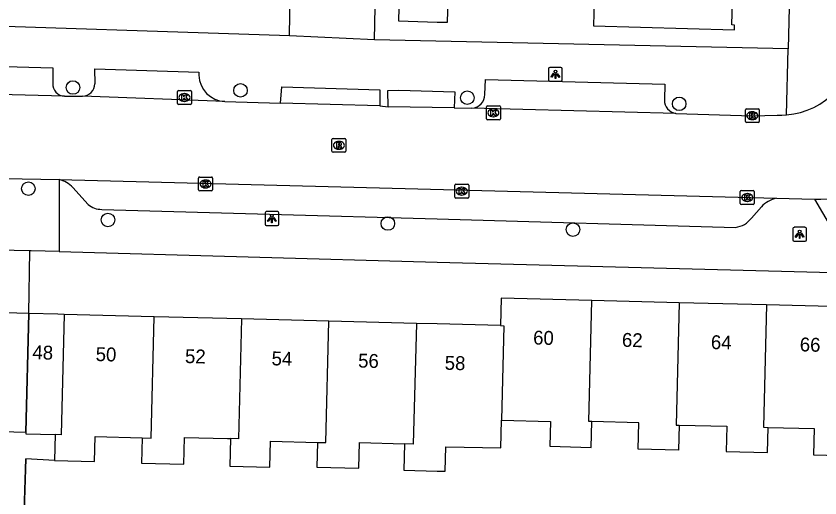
# Model space of a CAD drawing. Extents: x 162082 to 163393, y 388091 to 388632.
# Drawn here: x 162469.6 to 162527.6, y 388296.5 to 388331.2 of the extents above; entities that cross this region are included whole.
import ezdxf

# ---------------------------------------------------------------- set-up
doc = ezdxf.new("R2010")
doc.units = 0
for name, color, linetype in [('IMGEO_Boom', 7, 'Continuous'), ('IMGEO_Kolk', 7, 'Continuous'), ('IMGEO_Lichtpunt', 7, 'Continuous'), ('IMGEO_Muur', 7, 'Continuous'), ('IMGEO_Pand', 7, 'Continuous'), ('IMGEO_Pand_nummerreeks', 7, 'Continuous'), ('IMGEO_Pand_overbouw', 7, 'Continuous'), ('IMGEO_Rijbaan_lokaal_open', 7, 'Continuous'), ('IMGEO_Rioolput', 7, 'Continuous'), ('IMGEO_Voetpad_open', 7, 'Continuous')]:
    doc.layers.add(name, color=color, linetype=linetype)

msp = doc.modelspace()

# ---------------------------------------------------------------- linework, layer by layer
at = {"layer": 'IMGEO_Boom'}
for centre in [(162473.733, 388326.042), (162485.814, 388325.837), (162502.164, 388325.307), (162517.442, 388324.87), (162470.523, 388318.752), (162476.257, 388316.498), (162496.439, 388316.238), (162509.78, 388315.799)]:
    msp.add_circle(centre, 0.489, dxfattribs=at)
at = {"layer": 'IMGEO_Kolk'}
for p, q in [((162481.271, 388324.897), (162481.271, 388325.749)), ((162481.346, 388325.823), (162482.198, 388325.823)), ((162481.759, 388325.603), (162481.784, 388325.603)), ((162482.272, 388325.749), (162482.272, 388324.897)), ((162482.198, 388324.823), (162481.346, 388324.823)), ((162481.782, 388325.043), (162481.757, 388325.043)), ((162503.546, 388323.793), (162503.546, 388324.645)), ((162503.621, 388324.719), (162504.473, 388324.719)), ((162504.034, 388324.499), (162504.059, 388324.499)), ((162504.547, 388324.645), (162504.547, 388323.793)), ((162522.216, 388323.588), (162522.216, 388324.44)), ((162522.291, 388324.514), (162523.143, 388324.514)), ((162522.704, 388324.294), (162522.729, 388324.294)), ((162523.217, 388324.44), (162523.217, 388323.588)), ((162504.473, 388323.719), (162503.621, 388323.719)), ((162504.057, 388323.939), (162504.032, 388323.939)), ((162522.727, 388323.734), (162522.702, 388323.734)), ((162523.143, 388323.514), (162522.291, 388323.514)), ((162482.796, 388318.666), (162482.796, 388319.518)), ((162482.871, 388319.592), (162483.723, 388319.592)), ((162483.797, 388319.518), (162483.797, 388318.666)), ((162483.284, 388319.372), (162483.309, 388319.372)), ((162501.266, 388318.144), (162501.266, 388318.996)), ((162501.341, 388319.07), (162502.193, 388319.07)), ((162502.267, 388318.996), (162502.267, 388318.144)), ((162483.723, 388318.592), (162482.871, 388318.592)), ((162483.307, 388318.812), (162483.282, 388318.812)), ((162501.754, 388318.85), (162501.779, 388318.85)), ((162521.848, 388317.687), (162521.848, 388318.539)), ((162521.923, 388318.613), (162522.775, 388318.613)), ((162522.336, 388318.393), (162522.361, 388318.393)), ((162522.849, 388318.539), (162522.849, 388317.687)), ((162502.193, 388318.07), (162501.341, 388318.07)), ((162501.777, 388318.29), (162501.752, 388318.29)), ((162522.359, 388317.833), (162522.334, 388317.833)), ((162522.775, 388317.613), (162521.923, 388317.613))]:
    msp.add_line(p, q, dxfattribs=at)
for points in [[(162481.271, 388324.897), (162481.271, 388325.749)], [(162481.346, 388325.823), (162482.198, 388325.823)], [(162481.592, 388325.523), (162481.715, 388325.523), (162481.715, 388325.372), (162481.845, 388325.523), (162482.009, 388325.523), (162481.863, 388325.372), (162482.016, 388325.123), (162481.864, 388325.123), (162481.779, 388325.287), (162481.715, 388325.22), (162481.715, 388325.123), (162481.592, 388325.123), (162481.592, 388325.523)], [(162482.272, 388325.749), (162482.272, 388324.897)], [(162482.198, 388324.823), (162481.346, 388324.823)], [(162503.546, 388323.793), (162503.546, 388324.645)], [(162503.621, 388324.719), (162504.473, 388324.719)], [(162503.867, 388324.419), (162503.99, 388324.419), (162503.99, 388324.268), (162504.12, 388324.419), (162504.284, 388324.419), (162504.138, 388324.268), (162504.291, 388324.019), (162504.139, 388324.019), (162504.054, 388324.183), (162503.99, 388324.116), (162503.99, 388324.019), (162503.867, 388324.019), (162503.867, 388324.419)], [(162504.547, 388324.645), (162504.547, 388323.793)], [(162522.216, 388323.588), (162522.216, 388324.44)], [(162522.291, 388324.514), (162523.143, 388324.514)], [(162522.537, 388324.214), (162522.66, 388324.214), (162522.66, 388324.063), (162522.79, 388324.214), (162522.954, 388324.214), (162522.808, 388324.063), (162522.961, 388323.814), (162522.809, 388323.814), (162522.724, 388323.978), (162522.66, 388323.911), (162522.66, 388323.814), (162522.537, 388323.814), (162522.537, 388324.214)], [(162523.217, 388324.44), (162523.217, 388323.588)], [(162504.473, 388323.719), (162503.621, 388323.719)], [(162523.143, 388323.514), (162522.291, 388323.514)], [(162482.796, 388318.666), (162482.796, 388319.518)], [(162482.871, 388319.592), (162483.723, 388319.592)], [(162483.797, 388319.518), (162483.797, 388318.666)], [(162483.117, 388319.292), (162483.24, 388319.292), (162483.24, 388319.141), (162483.37, 388319.292), (162483.534, 388319.292), (162483.388, 388319.141), (162483.541, 388318.892), (162483.389, 388318.892), (162483.304, 388319.056), (162483.24, 388318.989), (162483.24, 388318.892), (162483.117, 388318.892), (162483.117, 388319.292)], [(162501.266, 388318.144), (162501.266, 388318.996)], [(162501.341, 388319.07), (162502.193, 388319.07)], [(162502.267, 388318.996), (162502.267, 388318.144)], [(162483.723, 388318.592), (162482.871, 388318.592)], [(162501.587, 388318.77), (162501.71, 388318.77), (162501.71, 388318.619), (162501.84, 388318.77), (162502.004, 388318.77), (162501.858, 388318.619), (162502.011, 388318.37), (162501.859, 388318.37), (162501.774, 388318.534), (162501.71, 388318.467), (162501.71, 388318.37), (162501.587, 388318.37), (162501.587, 388318.77)], [(162521.848, 388317.687), (162521.848, 388318.539)], [(162521.923, 388318.613), (162522.775, 388318.613)], [(162522.849, 388318.539), (162522.849, 388317.687)], [(162502.193, 388318.07), (162501.341, 388318.07)], [(162522.169, 388318.313), (162522.292, 388318.313), (162522.292, 388318.162), (162522.422, 388318.313), (162522.586, 388318.313), (162522.44, 388318.162), (162522.593, 388317.913), (162522.441, 388317.913), (162522.356, 388318.077), (162522.292, 388318.01), (162522.292, 388317.913), (162522.169, 388317.913), (162522.169, 388318.313)], [(162522.775, 388317.613), (162521.923, 388317.613)]]:
    msp.add_lwpolyline(points, dxfattribs=at)
for centre, start, end in [((162481.348, 388325.747), 91.55205, 178.44795), ((162481.348, 388325.747), 91.55205, 178.44795), ((162482.196, 388325.747), 1.55205, 88.44795), ((162482.196, 388325.747), 1.55205, 88.44795), ((162481.348, 388324.899), 181.55205, 268.44795), ((162481.348, 388324.899), 181.55205, 268.44795), ((162482.196, 388324.899), 271.55205, 358.44795), ((162482.196, 388324.899), 271.55205, 358.44795), ((162503.623, 388324.643), 91.55205, 178.44795), ((162503.623, 388324.643), 91.55205, 178.44795), ((162504.471, 388324.643), 1.55205, 88.44795), ((162504.471, 388324.643), 1.55205, 88.44795), ((162522.293, 388324.438), 91.55205, 178.44795), ((162522.293, 388324.438), 91.55205, 178.44795), ((162523.141, 388324.438), 1.55205, 88.44795), ((162523.141, 388324.438), 1.55205, 88.44795), ((162503.623, 388323.795), 181.55205, 268.44795), ((162503.623, 388323.795), 181.55205, 268.44795), ((162504.471, 388323.795), 271.55205, 358.44795), ((162504.471, 388323.795), 271.55205, 358.44795), ((162522.293, 388323.59), 181.55205, 268.44795), ((162522.293, 388323.59), 181.55205, 268.44795), ((162523.141, 388323.59), 271.55205, 358.44795), ((162523.141, 388323.59), 271.55205, 358.44795), ((162482.873, 388319.516), 91.55205, 178.44795), ((162482.873, 388319.516), 91.55205, 178.44795), ((162483.721, 388319.516), 1.55205, 88.44795), ((162483.721, 388319.516), 1.55205, 88.44795), ((162501.343, 388318.994), 91.55205, 178.44795), ((162501.343, 388318.994), 91.55205, 178.44795), ((162502.191, 388318.994), 1.55205, 88.44795), ((162502.191, 388318.994), 1.55205, 88.44795), ((162482.873, 388318.668), 181.55205, 268.44795), ((162482.873, 388318.668), 181.55205, 268.44795), ((162483.721, 388318.668), 271.55205, 358.44795), ((162483.721, 388318.668), 271.55205, 358.44795), ((162521.925, 388318.537), 91.55205, 178.44795), ((162521.925, 388318.537), 91.55205, 178.44795), ((162522.773, 388318.537), 1.55205, 88.44795), ((162522.773, 388318.537), 1.55205, 88.44795), ((162501.343, 388318.146), 181.55205, 268.44795), ((162501.343, 388318.146), 181.55205, 268.44795), ((162502.191, 388318.146), 271.55205, 358.44795), ((162502.191, 388318.146), 271.55205, 358.44795), ((162521.925, 388317.689), 181.55205, 268.44795), ((162521.925, 388317.689), 181.55205, 268.44795), ((162522.773, 388317.689), 271.55205, 358.44795), ((162522.773, 388317.689), 271.55205, 358.44795)]:
    msp.add_arc(centre, 0.0765, start, end, dxfattribs=at)
for centre, major_axis, ratio, start_param, end_param in [((162481.758, 388325.323), (-0.387, 0.002), 0.722429, 4.712389, 7.853982), ((162481.783, 388325.323), (-0.39, 0.002), 0.717154, 1.570796, 4.712389), ((162504.033, 388324.219), (-0.387, 0.002), 0.722429, 4.712389, 7.853982), ((162504.058, 388324.219), (-0.39, 0.002), 0.717154, 1.570796, 4.712389), ((162522.703, 388324.014), (-0.387, 0.002), 0.722429, 4.712389, 7.853982), ((162522.728, 388324.014), (-0.39, 0.002), 0.717154, 1.570796, 4.712389), ((162483.283, 388319.092), (-0.387, 0.002), 0.722429, 4.712389, 7.853982), ((162483.308, 388319.092), (-0.39, 0.002), 0.717154, 1.570796, 4.712389), ((162501.753, 388318.57), (-0.387, 0.002), 0.722429, 4.712389, 7.853982), ((162501.778, 388318.57), (-0.39, 0.002), 0.717154, 1.570796, 4.712389), ((162522.335, 388318.113), (-0.387, 0.002), 0.722429, 4.712389, 7.853982), ((162522.36, 388318.113), (-0.39, 0.002), 0.717154, 1.570796, 4.712389)]:
    msp.add_ellipse(centre, major_axis=major_axis, ratio=ratio, start_param=start_param, end_param=end_param, dxfattribs=at)
at = {"layer": 'IMGEO_Lichtpunt'}
for p, q in [((162508.016, 388327.403), (162508.016, 388326.596)), ((162508.016, 388327.403), (162508.016, 388326.596)), ((162508.918, 388327.498), (162508.11, 388327.498)), ((162508.918, 388327.498), (162508.11, 388327.498)), ((162509.012, 388326.596), (162509.012, 388327.403)), ((162509.012, 388326.596), (162509.012, 388327.403)), ((162508.11, 388326.502), (162508.918, 388326.502)), ((162508.11, 388326.502), (162508.918, 388326.502)), ((162487.582, 388317.002), (162487.582, 388316.195)), ((162487.582, 388317.002), (162487.582, 388316.195)), ((162488.484, 388317.097), (162487.676, 388317.097)), ((162488.484, 388317.097), (162487.676, 388317.097)), ((162488.578, 388316.195), (162488.578, 388317.002)), ((162488.578, 388316.195), (162488.578, 388317.002)), ((162487.676, 388316.101), (162488.484, 388316.101)), ((162487.676, 388316.101), (162488.484, 388316.101)), ((162525.627, 388315.87), (162525.627, 388315.063)), ((162525.627, 388315.87), (162525.627, 388315.063)), ((162526.529, 388315.965), (162525.721, 388315.965)), ((162526.529, 388315.965), (162525.721, 388315.965)), ((162526.623, 388315.063), (162526.623, 388315.87)), ((162526.623, 388315.063), (162526.623, 388315.87)), ((162525.721, 388314.969), (162526.529, 388314.969)), ((162525.721, 388314.969), (162526.529, 388314.969))]:
    msp.add_line(p, q, dxfattribs=at)
for points in [[(162508.39, 388327.067), (162508.429, 388327.039), (162508.241, 388326.777), (162508.203, 388326.804), (162508.39, 388327.067)], [(162508.602, 388327.039), (162508.64, 388327.066), (162508.827, 388326.804), (162508.788, 388326.776), (162508.602, 388327.039)], [(162508.492, 388327.019), (162508.539, 388327.019), (162508.539, 388326.697), (162508.492, 388326.697), (162508.492, 388327.019)], [(162487.956, 388316.666), (162487.995, 388316.638), (162487.807, 388316.376), (162487.769, 388316.403), (162487.956, 388316.666)], [(162488.058, 388316.618), (162488.105, 388316.618), (162488.105, 388316.296), (162488.058, 388316.296), (162488.058, 388316.618)], [(162488.168, 388316.638), (162488.206, 388316.665), (162488.393, 388316.403), (162488.354, 388316.375), (162488.168, 388316.638)], [(162526.001, 388315.534), (162526.04, 388315.506), (162525.852, 388315.244), (162525.814, 388315.271), (162526.001, 388315.534)], [(162526.103, 388315.486), (162526.15, 388315.486), (162526.15, 388315.164), (162526.103, 388315.164), (162526.103, 388315.486)], [(162526.213, 388315.506), (162526.251, 388315.533), (162526.438, 388315.271), (162526.399, 388315.243), (162526.213, 388315.506)]]:
    msp.add_lwpolyline(points, dxfattribs=at)
for centre in [(162508.515, 388327.201), (162488.081, 388316.8), (162526.126, 388315.668)]:
    msp.add_circle(centre, 0.0994, dxfattribs=at)
for centre, start, end in [((162508.11, 388327.403), 90, 180), ((162508.11, 388327.403), 90, 180), ((162508.918, 388327.403), 0, 90), ((162508.918, 388327.403), 0, 90), ((162508.11, 388326.596), 180, 270), ((162508.11, 388326.596), 180, 270), ((162508.918, 388326.596), 270, 0), ((162508.918, 388326.596), 270, 360), ((162487.676, 388317.002), 90, 180), ((162487.676, 388317.002), 90, 180), ((162488.484, 388317.002), 0, 90), ((162488.484, 388317.002), 0, 90), ((162487.676, 388316.195), 180, 270), ((162487.676, 388316.195), 180, 270), ((162488.484, 388316.195), 270, 0), ((162488.484, 388316.195), 270, 360), ((162525.721, 388315.87), 90, 180), ((162525.721, 388315.87), 90, 180), ((162526.529, 388315.87), 0, 90), ((162526.529, 388315.87), 0, 90), ((162525.721, 388315.063), 180, 270), ((162525.721, 388315.063), 180, 270), ((162526.529, 388315.063), 270, 0), ((162526.529, 388315.063), 270, 360)]:
    msp.add_arc(centre, 0.0946, start, end, dxfattribs=at)
at = {"layer": 'IMGEO_Muur'}
msp.add_lwpolyline([(162470.07, 388290.942), (162470.334, 388299.273)], dxfattribs=at)
at = {"layer": 'IMGEO_Pand'}
for points in [[(162497.384, 388337.283), (162497.197, 388330.848), (162500, 388330.767), (162500.729, 388330.745), (162500.919, 388337.269)], [(162511.435, 388336.901), (162511.261, 388330.482), (162521.427, 388330.205), (162521.437, 388330.548), (162521.236, 388330.554), (162521.397, 388336.466), (162521.665, 388336.459), (162521.67, 388336.623)], [(162511.137, 388310.694), (162504.605, 388310.862), (162504.554, 388308.88)], [(162511.145, 388301.961), (162510.916, 388301.967), (162511.137, 388310.694)], [(162517.435, 388310.533), (162511.137, 388310.694)], [(162517.435, 388310.533), (162517.212, 388301.715), (162517.432, 388301.709)], [(162523.733, 388310.371), (162517.435, 388310.533)], [(162523.733, 388310.371), (162523.51, 388301.551), (162523.844, 388301.542)], [(162530.241, 388310.204), (162523.733, 388310.371)], [(162470.557, 388309.753), (162470.337, 388301.204), (162470.334, 388301.076), (162472.447, 388301.022)], [(162473.097, 388309.687), (162472.644, 388309.699), (162470.557, 388309.753)], [(162473.097, 388309.687), (162472.874, 388301.009), (162472.447, 388301.022)], [(162479.598, 388309.521), (162473.097, 388309.687)], [(162478.713, 388300.794), (162479.376, 388300.777), (162479.598, 388309.521)], [(162485.896, 388309.359), (162479.598, 388309.521)], [(162485.896, 388309.359), (162485.677, 388300.716), (162485.09, 388300.731)], [(162492.194, 388309.197), (162485.896, 388309.359)], [(162491.37, 388300.457), (162491.972, 388300.442), (162492.194, 388309.197)], [(162498.491, 388309.036), (162492.194, 388309.197)], [(162498.491, 388309.036), (162498.272, 388300.345), (162497.641, 388300.361)], [(162504.554, 388308.88), (162500, 388308.997), (162498.491, 388309.036)], [(162504.554, 388308.88), (162504.789, 388308.874), (162504.637, 388302.055)], [(162497.641, 388300.361), (162497.592, 388298.453), (162500, 388298.392), (162500.572, 388298.377), (162500.625, 388300.146), (162504.587, 388300.081), (162504.637, 388302.055)], [(162504.637, 388302.055), (162508.169, 388301.965), (162508.123, 388300.179), (162511.097, 388300.103), (162511.145, 388301.961)], [(162517.432, 388301.709), (162517.385, 388299.89), (162514.484, 388299.964), (162514.533, 388301.874), (162511.145, 388301.961)], [(162517.432, 388301.709), (162520.866, 388301.62), (162520.82, 388299.808), (162523.798, 388299.732), (162523.844, 388301.542)], [(162472.447, 388301.022), (162472.4, 388299.168)], [(162523.844, 388301.542), (162527.182, 388301.457), (162527.133, 388299.563), (162529.966, 388299.491)], [(162472.4, 388299.168), (162475.28, 388299.094), (162475.326, 388300.881), (162478.713, 388300.794)], [(162478.713, 388300.794), (162478.666, 388298.963), (162481.717, 388298.885), (162481.767, 388300.817), (162484.876, 388300.737), (162485.09, 388300.731)], [(162485.09, 388300.731), (162485.039, 388298.743), (162487.934, 388298.669), (162487.982, 388300.544), (162491.37, 388300.457)], [(162491.37, 388300.457), (162491.325, 388298.677), (162494.343, 388298.599), (162494.39, 388300.445), (162497.641, 388300.361)]]:
    msp.add_lwpolyline(points, dxfattribs=at)
at = {"layer": 'IMGEO_Pand_overbouw'}
msp.add_lwpolyline([(162470.337, 388301.204), (162470.557, 388309.753), (162467.073, 388309.842), (162466.861, 388301.293)], close=True, dxfattribs=at)
at = {"layer": 'IMGEO_Rijbaan_lokaal_open'}
for points in [[(162489.342, 388329.766), (162489.42, 388334.297)], [(162495.484, 388329.475), (162495.581, 388334.191)], [(162495.484, 388329.475), (162489.342, 388329.766)], [(162473.121, 388325.423), (162439.995, 388326.254)], [(162473.121, 388325.423), (162474.429, 388325.411)], [(162484.673, 388325.028), (162474.429, 388325.411)], [(162484.673, 388325.028), (162488.708, 388324.913)], [(162495.849, 388324.725), (162488.708, 388324.913)], [(162495.849, 388324.725), (162496.456, 388324.649)], [(162501.225, 388324.583), (162496.456, 388324.649)], [(162501.225, 388324.583), (162502.495, 388324.565)], [(162517.21, 388324.183), (162502.495, 388324.565)], [(162517.21, 388324.183), (162522.717, 388324.014), (162524.506, 388324.063), (162524.842, 388324.059), (162525.177, 388324.075)], [(162468.742, 388319.487), (162472.729, 388319.405)], [(162472.729, 388319.405), (162524.448, 388318.058)], [(162524.448, 388318.058), (162527.208, 388317.995)]]:
    msp.add_lwpolyline(points, dxfattribs=at)
for centre, radius, start, end in [((162524.741, 388329.556), 5.498, 274.54795, 358.50431), ((162527.408, 388326.864), 8.872, 268.70687, 358.32497)]:
    msp.add_arc(centre, radius, start, end, dxfattribs=at)
at = {"layer": 'IMGEO_Rioolput'}
for p, q in [((162492.409, 388321.45), (162492.409, 388322.302)), ((162492.484, 388322.376), (162493.336, 388322.376)), ((162492.897, 388322.156), (162492.922, 388322.156)), ((162493.41, 388322.302), (162493.41, 388321.45)), ((162493.336, 388321.376), (162492.484, 388321.376)), ((162492.92, 388321.596), (162492.895, 388321.596))]:
    msp.add_line(p, q, dxfattribs=at)
for points in [[(162492.409, 388321.45), (162492.409, 388322.302)], [(162492.484, 388322.376), (162493.336, 388322.376)], [(162492.998, 388322.074), (162492.746, 388322.076), (162492.746, 388321.676)], [(162492.746, 388321.676), (162492.87, 388321.676), (162492.87, 388321.838), (162492.881, 388321.838)], [(162492.924, 388321.995), (162492.87, 388321.995), (162492.87, 388321.914)], [(162492.87, 388321.914), (162492.922, 388321.914)], [(162493.41, 388322.302), (162493.41, 388321.45)], [(162493.336, 388321.376), (162492.484, 388321.376)], [(162492.928, 388321.809), (162492.999, 388321.676), (162493.139, 388321.676), (162493.074, 388321.802)]]:
    msp.add_lwpolyline(points, dxfattribs=at)
for centre, radius, start, end in [((162492.486, 388322.3), 0.0765, 91.55205, 178.44795), ((162492.486, 388322.3), 0.0765, 91.55205, 178.44795), ((162492.88, 388321.785), 0.0533, 26.02933, 88.69889), ((162492.906, 388322.103), 0.19, 274.7715, 282.96867), ((162492.93, 388321.899), 0.0964, 77.00612, 93.18647), ((162492.944, 388321.956), 0.0378, 276.66336, 79.67722), ((162492.997, 388321.964), 0.109, 350.36119, 89.41601), ((162492.995, 388321.964), 0.112, 277.58423, 350.98172), ((162492.979, 388321.749), 0.108, 29.51342, 73.79051), ((162493.334, 388322.3), 0.0765, 1.55205, 88.44795), ((162493.334, 388322.3), 0.0765, 1.55205, 88.44795), ((162492.486, 388321.452), 0.0765, 181.55205, 268.44795), ((162492.486, 388321.452), 0.0765, 181.55205, 268.44795), ((162493.334, 388321.452), 0.0765, 271.55205, 358.44795), ((162493.334, 388321.452), 0.0765, 271.55205, 358.44795)]:
    msp.add_arc(centre, radius, start, end, dxfattribs=at)
for centre, major_axis, ratio, start_param, end_param in [((162492.896, 388321.876), (-0.387, 0.002), 0.722429, 4.712389, 7.853982), ((162492.921, 388321.876), (-0.39, 0.002), 0.717154, 1.570796, 4.712389)]:
    msp.add_ellipse(centre, major_axis=major_axis, ratio=ratio, start_param=start_param, end_param=end_param, dxfattribs=at)
at = {"layer": 'IMGEO_Voetpad_open'}
for points in [[(162527.255, 388399.633), (162526.307, 388370.528), (162525.301, 388328.836)], [(162489.342, 388329.766), (162462.963, 388330.625)], [(162525.301, 388328.836), (162495.484, 388329.475)], [(162525.177, 388324.075), (162525.301, 388328.836)], [(162443.895, 388328.247), (162472.278, 388327.452), (162472.275, 388326.347)], [(162475.324, 388326.313), (162475.312, 388327.386), (162482.812, 388327.155), (162482.8, 388326.929)], [(162503.431, 388325.541), (162503.483, 388326.626), (162516.406, 388326.291), (162516.376, 388325.151)], [(162488.708, 388324.913), (162488.797, 388326.094), (162495.867, 388325.882), (162495.849, 388324.725)], [(162496.456, 388324.649), (162496.439, 388325.824), (162497.228, 388325.861), (162501.262, 388325.732), (162501.225, 388324.583)], [(162472.729, 388319.405), (162472.747, 388314.214)], [(162473.723, 388318.828), (162474.832, 388317.612)], [(162527.208, 388317.995), (162530.329, 388312.664)], [(162475.81, 388317.26), (162500, 388316.573), (162521.51, 388315.962)], [(162522.651, 388316.626), (162523.372, 388317.441)], [(162470.635, 388314.273), (162467.185, 388314.347)], [(162470.557, 388309.753), (162470.635, 388314.273)], [(162472.747, 388314.214), (162470.724, 388314.271), (162470.635, 388314.273)], [(162472.747, 388314.214), (162500, 388313.447), (162530.329, 388312.664)], [(162472.4, 388299.168), (162470.334, 388299.273), (162470.073, 388291.049)]]:
    msp.add_lwpolyline(points, dxfattribs=at)
for centre, radius, start, end in [((162484.793, 388327.019), 1.995, 182.59367, 266.55617), ((162473.149, 388326.298), 0.875, 176.76618, 268.18729), ((162474.384, 388326.35), 0.94, 272.71288, 357.73349), ((162502.468, 388325.528), 0.963, 271.60755, 0.78942), ((162517.334, 388325.133), 0.959, 178.95025, 262.54417), ((162472.414, 388317.718), 1.717, 40.30737, 79.42377), ((162524.834, 388316.138), 1.959, 101.37109, 138.29056), ((162475.801, 388318.768), 1.508, 230.05157, 270.35897), ((162521.274, 388317.679), 1.733, 277.81158, 322.58258)]:
    msp.add_arc(centre, radius, start, end, dxfattribs=at)

# ---------------------------------------------------------------- texts
at = {"layer": 'IMGEO_Pand_nummerreeks'}
for s, rotation, p in [('60', 358.52971, (162506.902, 388307.522)), ('62', 358.52971, (162513.305, 388307.357)), ('64', 358.52971, (162519.717, 388307.193)), ('66', 358.52971, (162526.126, 388307.028)), ('48', 357.84624, (162470.8, 388306.474)), ('50', 358.47867, (162475.363, 388306.329)), ('52', 358.529, (162481.804, 388306.183)), ('54', 358.529, (162488.046, 388306.022)), ('56', 358.529, (162494.285, 388305.862)), ('58', 358.529, (162500.527, 388305.702))]:
    msp.add_text(s, height=1, rotation=rotation, dxfattribs=at).set_placement(p)

doc.saveas('drawing.dxf')
